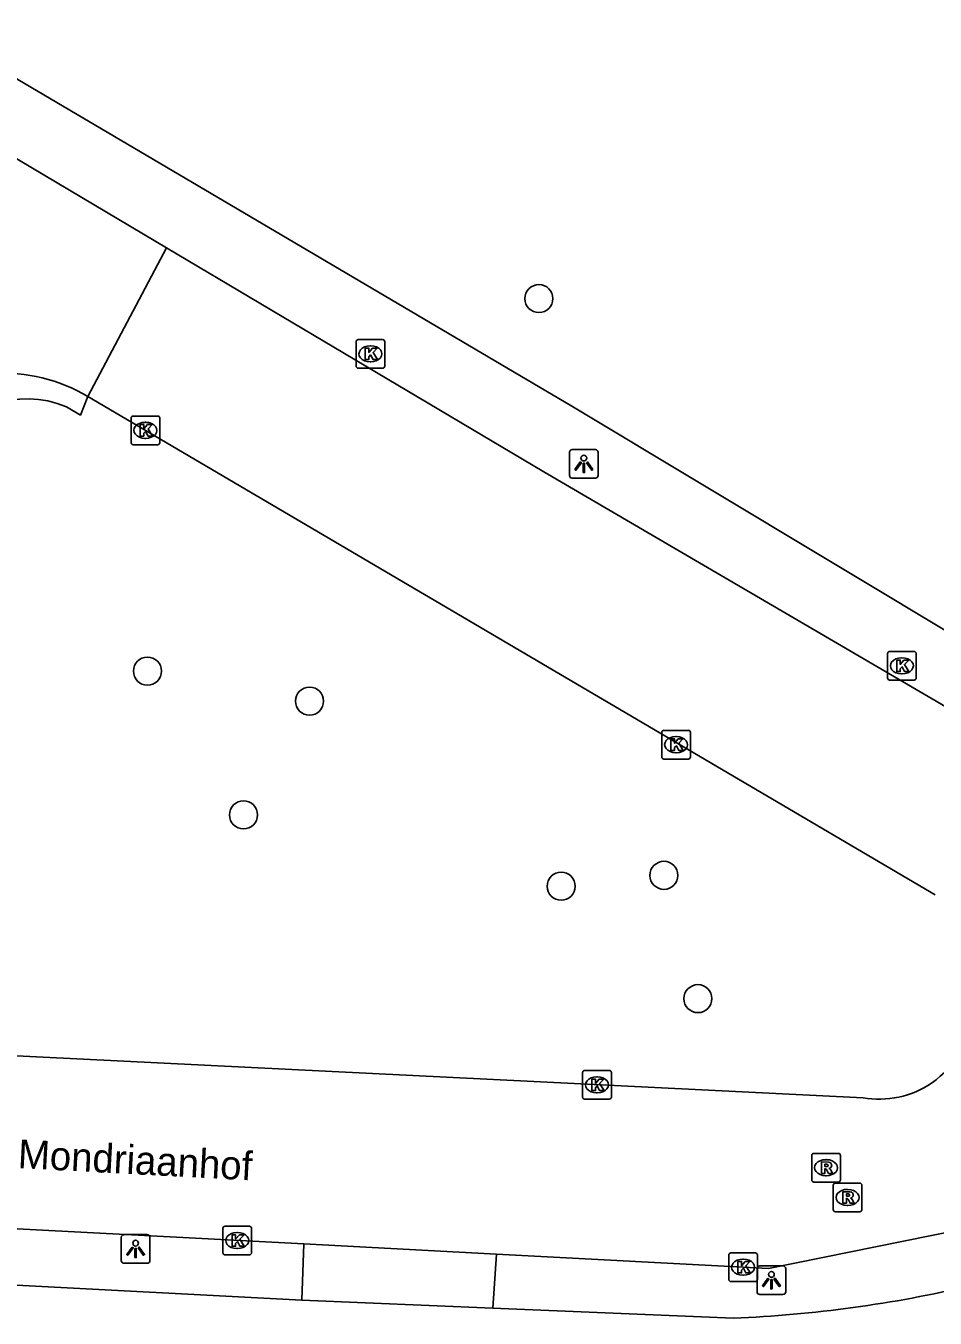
# Model space of a CAD drawing. Extents: x 163268 to 164360, y 381529 to 382285.
# Drawn here: x 163922.72 to 163954.43, y 381925.37 to 381970.46 of the extents above; entities that cross this region are included whole.
import ezdxf

# ---------------------------------------------------------------- set-up
doc = ezdxf.new("R2010")
doc.units = 0
for name, color, linetype in [('IMGEO_Boom', 7, 'Continuous'), ('IMGEO_Kolk', 7, 'Continuous'), ('IMGEO_Lichtpunt', 7, 'Continuous'), ('IMGEO_Openbare_ruimte_label', 7, 'Continuous'), ('IMGEO_Rijbaan_lokaal_open', 7, 'Continuous'), ('IMGEO_Rioolput', 7, 'Continuous'), ('IMGEO_Voetpad_open', 7, 'Continuous')]:
    doc.layers.add(name, color=color, linetype=linetype)

msp = doc.modelspace()

# ---------------------------------------------------------------- linework, layer by layer
at = {"layer": 'IMGEO_Boom'}
for centre in [(163940.615, 381960.939), (163926.964, 381947.942), (163932.618, 381946.894), (163930.314, 381942.925), (163944.975, 381940.816), (163941.392, 381940.438), (163946.16, 381936.514)]:
    msp.add_circle(centre, 0.489, dxfattribs=at)
at = {"layer": 'IMGEO_Kolk'}
for p, q in [((163934.315, 381959.51), (163935.167, 381959.51)), ((163934.24, 381958.584), (163934.24, 381959.436)), ((163934.728, 381959.29), (163934.753, 381959.29)), ((163935.241, 381959.436), (163935.241, 381958.584)), ((163934.751, 381958.73), (163934.726, 381958.73)), ((163935.167, 381958.51), (163934.315, 381958.51)), ((163926.393, 381955.916), (163926.393, 381956.768)), ((163926.468, 381956.842), (163927.32, 381956.842)), ((163927.394, 381956.768), (163927.394, 381955.916)), ((163926.881, 381956.622), (163926.906, 381956.622)), ((163926.904, 381956.062), (163926.879, 381956.062)), ((163927.32, 381955.842), (163926.468, 381955.842)), ((163952.773, 381947.702), (163952.773, 381948.554)), ((163952.848, 381948.628), (163953.7, 381948.628)), ((163953.261, 381948.408), (163953.286, 381948.408)), ((163953.774, 381948.554), (163953.774, 381947.702)), ((163953.284, 381947.848), (163953.259, 381947.848)), ((163953.7, 381947.628), (163952.848, 381947.628)), ((163944.901, 381944.949), (163944.901, 381945.801)), ((163944.976, 381945.875), (163945.828, 381945.875)), ((163945.389, 381945.655), (163945.414, 381945.655)), ((163945.902, 381945.801), (163945.902, 381944.949)), ((163945.412, 381945.095), (163945.387, 381945.095)), ((163945.828, 381944.875), (163944.976, 381944.875)), ((163942.141, 381933.082), (163942.141, 381933.934)), ((163942.216, 381934.008), (163943.068, 381934.008)), ((163942.629, 381933.788), (163942.654, 381933.788)), ((163943.142, 381933.934), (163943.142, 381933.082)), ((163943.068, 381933.008), (163942.216, 381933.008)), ((163942.652, 381933.228), (163942.627, 381933.228)), ((163929.595, 381927.647), (163929.595, 381928.499)), ((163929.67, 381928.573), (163930.522, 381928.573)), ((163930.596, 381928.499), (163930.596, 381927.647)), ((163930.083, 381928.353), (163930.108, 381928.353)), ((163930.522, 381927.573), (163929.67, 381927.573)), ((163930.106, 381927.793), (163930.081, 381927.793)), ((163947.237, 381926.717), (163947.237, 381927.569)), ((163947.312, 381927.643), (163948.164, 381927.643)), ((163948.238, 381927.569), (163948.238, 381926.717)), ((163947.725, 381927.423), (163947.75, 381927.423)), ((163948.164, 381926.643), (163947.312, 381926.643)), ((163947.748, 381926.863), (163947.723, 381926.863))]:
    msp.add_line(p, q, dxfattribs=at)
for points in [[(163934.315, 381959.51), (163935.167, 381959.51)], [(163934.24, 381958.584), (163934.24, 381959.436)], [(163934.561, 381959.21), (163934.684, 381959.21), (163934.684, 381959.059), (163934.814, 381959.21), (163934.978, 381959.21), (163934.832, 381959.059), (163934.985, 381958.81), (163934.833, 381958.81), (163934.748, 381958.974), (163934.684, 381958.907), (163934.684, 381958.81), (163934.561, 381958.81), (163934.561, 381959.21)], [(163935.241, 381959.436), (163935.241, 381958.584)], [(163935.167, 381958.51), (163934.315, 381958.51)], [(163926.393, 381955.916), (163926.393, 381956.768)], [(163926.468, 381956.842), (163927.32, 381956.842)], [(163927.394, 381956.768), (163927.394, 381955.916)], [(163926.714, 381956.542), (163926.837, 381956.542), (163926.837, 381956.391), (163926.967, 381956.542), (163927.131, 381956.542), (163926.985, 381956.391), (163927.138, 381956.142), (163926.986, 381956.142), (163926.901, 381956.306), (163926.837, 381956.239), (163926.837, 381956.142), (163926.714, 381956.142), (163926.714, 381956.542)], [(163927.32, 381955.842), (163926.468, 381955.842)], [(163952.773, 381947.702), (163952.773, 381948.554)], [(163952.848, 381948.628), (163953.7, 381948.628)], [(163953.094, 381948.328), (163953.217, 381948.328), (163953.217, 381948.177), (163953.347, 381948.328), (163953.511, 381948.328), (163953.365, 381948.177), (163953.518, 381947.928), (163953.366, 381947.928), (163953.281, 381948.092), (163953.217, 381948.025), (163953.217, 381947.928), (163953.094, 381947.928), (163953.094, 381948.328)], [(163953.774, 381948.554), (163953.774, 381947.702)], [(163953.7, 381947.628), (163952.848, 381947.628)], [(163944.901, 381944.949), (163944.901, 381945.801)], [(163944.976, 381945.875), (163945.828, 381945.875)], [(163945.222, 381945.575), (163945.345, 381945.575), (163945.345, 381945.424), (163945.475, 381945.575), (163945.639, 381945.575), (163945.493, 381945.424), (163945.646, 381945.175), (163945.494, 381945.175), (163945.409, 381945.339), (163945.345, 381945.272), (163945.345, 381945.175), (163945.222, 381945.175), (163945.222, 381945.575)], [(163945.902, 381945.801), (163945.902, 381944.949)], [(163945.828, 381944.875), (163944.976, 381944.875)], [(163942.141, 381933.082), (163942.141, 381933.934)], [(163942.216, 381934.008), (163943.068, 381934.008)], [(163943.142, 381933.934), (163943.142, 381933.082)], [(163942.462, 381933.708), (163942.585, 381933.708), (163942.585, 381933.557), (163942.715, 381933.708), (163942.879, 381933.708), (163942.733, 381933.557), (163942.886, 381933.308), (163942.734, 381933.308), (163942.649, 381933.472), (163942.585, 381933.405), (163942.585, 381933.308), (163942.462, 381933.308), (163942.462, 381933.708)], [(163943.068, 381933.008), (163942.216, 381933.008)], [(163929.595, 381927.647), (163929.595, 381928.499)], [(163929.67, 381928.573), (163930.522, 381928.573)], [(163930.596, 381928.499), (163930.596, 381927.647)], [(163929.916, 381928.273), (163930.039, 381928.273), (163930.039, 381928.122), (163930.169, 381928.273), (163930.333, 381928.273), (163930.187, 381928.122), (163930.34, 381927.873), (163930.188, 381927.873), (163930.103, 381928.037), (163930.039, 381927.97), (163930.039, 381927.873), (163929.916, 381927.873), (163929.916, 381928.273)], [(163930.522, 381927.573), (163929.67, 381927.573)], [(163947.237, 381926.717), (163947.237, 381927.569)], [(163947.312, 381927.643), (163948.164, 381927.643)], [(163948.238, 381927.569), (163948.238, 381926.717)], [(163947.558, 381927.343), (163947.681, 381927.343), (163947.681, 381927.192), (163947.811, 381927.343), (163947.975, 381927.343), (163947.829, 381927.192), (163947.982, 381926.943), (163947.83, 381926.943), (163947.745, 381927.107), (163947.681, 381927.04), (163947.681, 381926.943), (163947.558, 381926.943), (163947.558, 381927.343)], [(163948.164, 381926.643), (163947.312, 381926.643)]]:
    msp.add_lwpolyline(points, dxfattribs=at)
for centre, start, end in [((163934.317, 381959.434), 91.552, 178.448), ((163934.317, 381959.434), 91.552, 178.448), ((163935.165, 381959.434), 1.552, 88.448), ((163935.165, 381959.434), 1.552, 88.448), ((163934.317, 381958.586), 181.552, 268.448), ((163934.317, 381958.586), 181.552, 268.448), ((163935.165, 381958.586), 271.552, 358.448), ((163935.165, 381958.586), 271.552, 358.448), ((163926.47, 381956.766), 91.552, 178.448), ((163926.47, 381956.766), 91.552, 178.448), ((163927.318, 381956.766), 1.552, 88.448), ((163927.318, 381956.766), 1.552, 88.448), ((163926.47, 381955.918), 181.552, 268.448), ((163926.47, 381955.918), 181.552, 268.448), ((163927.318, 381955.918), 271.552, 358.448), ((163927.318, 381955.918), 271.552, 358.448), ((163952.85, 381948.552), 91.552, 178.448), ((163952.85, 381948.552), 91.552, 178.448), ((163953.698, 381948.552), 1.552, 88.448), ((163953.698, 381948.552), 1.552, 88.448), ((163952.85, 381947.704), 181.552, 268.448), ((163952.85, 381947.704), 181.552, 268.448), ((163953.698, 381947.704), 271.552, 358.448), ((163953.698, 381947.704), 271.552, 358.448), ((163944.978, 381945.799), 91.552, 178.448), ((163944.978, 381945.799), 91.552, 178.448), ((163945.826, 381945.799), 1.552, 88.448), ((163945.826, 381945.799), 1.552, 88.448), ((163944.978, 381944.951), 181.552, 268.448), ((163944.978, 381944.951), 181.552, 268.448), ((163945.826, 381944.951), 271.552, 358.448), ((163945.826, 381944.951), 271.552, 358.448), ((163942.218, 381933.932), 91.552, 178.448), ((163942.218, 381933.932), 91.552, 178.448), ((163943.066, 381933.932), 1.552, 88.448), ((163943.066, 381933.932), 1.552, 88.448), ((163942.218, 381933.084), 181.552, 268.448), ((163942.218, 381933.084), 181.552, 268.448), ((163943.066, 381933.084), 271.552, 358.448), ((163943.066, 381933.084), 271.552, 358.448), ((163929.672, 381928.497), 91.552, 178.448), ((163929.672, 381928.497), 91.552, 178.448), ((163930.52, 381928.497), 1.552, 88.448), ((163930.52, 381928.497), 1.552, 88.448), ((163929.672, 381927.649), 181.552, 268.448), ((163929.672, 381927.649), 181.552, 268.448), ((163930.52, 381927.649), 271.552, 358.448), ((163930.52, 381927.649), 271.552, 358.448), ((163947.314, 381927.567), 91.552, 178.448), ((163947.314, 381927.567), 91.552, 178.448), ((163948.162, 381927.567), 1.552, 88.448), ((163948.162, 381927.567), 1.552, 88.448), ((163947.314, 381926.719), 181.552, 268.448), ((163947.314, 381926.719), 181.552, 268.448), ((163948.162, 381926.719), 271.552, 358.448), ((163948.162, 381926.719), 271.552, 358.448)]:
    msp.add_arc(centre, 0.0765, start, end, dxfattribs=at)
for centre, major_axis, ratio, start_param, end_param in [((163934.727, 381959.01), (-0.387, 0.002), 0.722429, 4.712389, 7.853982), ((163934.752, 381959.01), (-0.39, 0.002), 0.717154, 1.570796, 4.712389), ((163926.88, 381956.342), (-0.387, 0.002), 0.722429, 4.712389, 7.853982), ((163926.905, 381956.342), (-0.39, 0.002), 0.717154, 1.570796, 4.712389), ((163953.26, 381948.128), (-0.387, 0.002), 0.722429, 4.712389, 7.853982), ((163953.285, 381948.128), (-0.39, 0.002), 0.717154, 1.570796, 4.712389), ((163945.388, 381945.375), (-0.387, 0.002), 0.722429, 4.712389, 7.853982), ((163945.413, 381945.375), (-0.39, 0.002), 0.717154, 1.570796, 4.712389), ((163942.628, 381933.508), (-0.387, 0.002), 0.722429, 4.712389, 7.853982), ((163942.653, 381933.508), (-0.39, 0.002), 0.717154, 1.570796, 4.712389), ((163930.082, 381928.073), (-0.387, 0.002), 0.722429, 4.712389, 7.853982), ((163930.107, 381928.073), (-0.39, 0.002), 0.717154, 1.570796, 4.712389), ((163947.724, 381927.143), (-0.387, 0.002), 0.722429, 4.712389, 7.853982), ((163947.749, 381927.143), (-0.39, 0.002), 0.717154, 1.570796, 4.712389)]:
    msp.add_ellipse(centre, major_axis=major_axis, ratio=ratio, start_param=start_param, end_param=end_param, dxfattribs=at)
at = {"layer": 'IMGEO_Lichtpunt'}
for p, q in [((163941.684, 381955.576), (163941.684, 381954.769)), ((163941.684, 381955.576), (163941.684, 381954.769)), ((163942.586, 381955.671), (163941.778, 381955.671)), ((163942.586, 381955.671), (163941.778, 381955.671)), ((163942.68, 381954.769), (163942.68, 381955.576)), ((163942.68, 381954.769), (163942.68, 381955.576)), ((163941.778, 381954.675), (163942.586, 381954.675)), ((163941.778, 381954.675), (163942.586, 381954.675)), ((163926.053, 381928.184), (163926.053, 381927.377)), ((163926.053, 381928.184), (163926.053, 381927.377)), ((163926.955, 381928.279), (163926.147, 381928.279)), ((163926.955, 381928.279), (163926.147, 381928.279)), ((163927.049, 381927.377), (163927.049, 381928.184)), ((163927.049, 381927.377), (163927.049, 381928.184)), ((163926.147, 381927.283), (163926.955, 381927.283)), ((163926.147, 381927.283), (163926.955, 381927.283)), ((163948.226, 381927.094), (163948.226, 381926.287)), ((163948.226, 381927.094), (163948.226, 381926.287)), ((163949.128, 381927.189), (163948.32, 381927.189)), ((163949.128, 381927.189), (163948.32, 381927.189)), ((163949.222, 381926.287), (163949.222, 381927.094)), ((163949.222, 381926.287), (163949.222, 381927.094)), ((163948.32, 381926.193), (163949.128, 381926.193)), ((163948.32, 381926.193), (163949.128, 381926.193))]:
    msp.add_line(p, q, dxfattribs=at)
for points in [[(163942.058, 381955.24), (163942.097, 381955.212), (163941.909, 381954.95), (163941.871, 381954.977), (163942.058, 381955.24)], [(163942.16, 381955.192), (163942.207, 381955.192), (163942.207, 381954.87), (163942.16, 381954.87), (163942.16, 381955.192)], [(163942.27, 381955.212), (163942.308, 381955.239), (163942.495, 381954.977), (163942.456, 381954.949), (163942.27, 381955.212)], [(163926.427, 381927.848), (163926.466, 381927.82), (163926.278, 381927.558), (163926.24, 381927.585), (163926.427, 381927.848)], [(163926.529, 381927.8), (163926.576, 381927.8), (163926.576, 381927.478), (163926.529, 381927.478), (163926.529, 381927.8)], [(163926.639, 381927.82), (163926.677, 381927.847), (163926.864, 381927.585), (163926.825, 381927.557), (163926.639, 381927.82)], [(163948.6, 381926.758), (163948.639, 381926.73), (163948.451, 381926.468), (163948.413, 381926.495), (163948.6, 381926.758)], [(163948.702, 381926.71), (163948.749, 381926.71), (163948.749, 381926.388), (163948.702, 381926.388), (163948.702, 381926.71)], [(163948.812, 381926.73), (163948.85, 381926.757), (163949.037, 381926.495), (163948.998, 381926.467), (163948.812, 381926.73)]]:
    msp.add_lwpolyline(points, dxfattribs=at)
for centre in [(163942.183, 381955.374), (163926.552, 381927.982), (163948.725, 381926.892)]:
    msp.add_circle(centre, 0.0994, dxfattribs=at)
for centre, start, end in [((163941.778, 381955.576), 90, 180), ((163941.778, 381955.576), 90, 180), ((163942.586, 381955.576), 0, 90), ((163942.586, 381955.576), 0, 90), ((163941.778, 381954.769), 180, 270), ((163941.778, 381954.769), 180, 270), ((163942.586, 381954.769), 270, 0), ((163942.586, 381954.769), 270, 360), ((163926.147, 381928.184), 90, 180), ((163926.147, 381928.184), 90, 180), ((163926.955, 381928.184), 0, 90), ((163926.955, 381928.184), 0, 90), ((163926.147, 381927.377), 180, 270), ((163926.147, 381927.377), 180, 270), ((163926.955, 381927.377), 270, 0), ((163926.955, 381927.377), 270, 360), ((163948.32, 381927.094), 90, 180), ((163948.32, 381927.094), 90, 180), ((163949.128, 381927.094), 0, 90), ((163949.128, 381927.094), 0, 90), ((163948.32, 381926.287), 180, 270), ((163948.32, 381926.287), 180, 270), ((163949.128, 381926.287), 270, 0), ((163949.128, 381926.287), 270, 360)]:
    msp.add_arc(centre, 0.0946, start, end, dxfattribs=at)
at = {"layer": 'IMGEO_Rijbaan_lokaal_open'}
for points in [[(163914.704, 381970.381), (163916.926, 381969.068), (163927.633, 381962.707)], [(163927.633, 381962.707), (163924.887, 381957.526)], [(163963.463, 381941.612), (163958.723, 381944.4), (163940.782, 381954.896), (163927.633, 381962.707)], [(163924.887, 381957.526), (163954.434, 381940.136)], [(163951.919, 381933.057), (163917.459, 381934.768)], [(163939.14, 381927.6), (163948.62, 381927.101), (163955.23, 381928.432), (163959.822, 381929.873), (163964.435, 381931.739)], [(163911.296, 381929.067), (163932.413, 381927.955)], [(163932.413, 381927.955), (163939.14, 381927.6)]]:
    msp.add_lwpolyline(points, dxfattribs=at)
for centre, radius, start, end in [((163921.895, 381952.444), 5.897, 59.5129, 93.0437), ((163951.49, 381937.434), 4.786, 306.1052, 343.0566), ((163952.479, 381936.289), 3.281, 260.1641, 303.9174)]:
    msp.add_arc(centre, radius, start, end, dxfattribs=at)
at = {"layer": 'IMGEO_Rioolput'}
for p, q in [((163950.204, 381931.116), (163951.056, 381931.116)), ((163950.129, 381930.19), (163950.129, 381931.042)), ((163950.617, 381930.896), (163950.642, 381930.896)), ((163951.13, 381931.042), (163951.13, 381930.19)), ((163950.64, 381930.336), (163950.615, 381930.336)), ((163951.056, 381930.116), (163950.204, 381930.116)), ((163950.88, 381929.153), (163950.88, 381930.005)), ((163950.955, 381930.079), (163951.807, 381930.079)), ((163951.368, 381929.859), (163951.393, 381929.859)), ((163951.881, 381930.005), (163951.881, 381929.153)), ((163951.391, 381929.299), (163951.366, 381929.299)), ((163951.807, 381929.079), (163950.955, 381929.079))]:
    msp.add_line(p, q, dxfattribs=at)
for points in [[(163950.204, 381931.116), (163951.056, 381931.116)], [(163950.129, 381930.19), (163950.129, 381931.042)], [(163950.718, 381930.814), (163950.466, 381930.816), (163950.466, 381930.416)], [(163950.644, 381930.735), (163950.59, 381930.735), (163950.59, 381930.654)], [(163950.59, 381930.654), (163950.642, 381930.654)], [(163951.13, 381931.042), (163951.13, 381930.19)], [(163950.466, 381930.416), (163950.59, 381930.416), (163950.59, 381930.578), (163950.601, 381930.578)], [(163950.648, 381930.549), (163950.719, 381930.416), (163950.859, 381930.416), (163950.794, 381930.542)], [(163951.056, 381930.116), (163950.204, 381930.116)], [(163950.88, 381929.153), (163950.88, 381930.005)], [(163950.955, 381930.079), (163951.807, 381930.079)], [(163951.469, 381929.777), (163951.217, 381929.779), (163951.217, 381929.379)], [(163951.881, 381930.005), (163951.881, 381929.153)], [(163951.217, 381929.379), (163951.341, 381929.379), (163951.341, 381929.541), (163951.352, 381929.541)], [(163951.395, 381929.698), (163951.341, 381929.698), (163951.341, 381929.617)], [(163951.341, 381929.617), (163951.393, 381929.617)], [(163951.399, 381929.512), (163951.47, 381929.379), (163951.61, 381929.379), (163951.545, 381929.505)], [(163951.807, 381929.079), (163950.955, 381929.079)]]:
    msp.add_lwpolyline(points, dxfattribs=at)
for centre, radius, start, end in [((163950.206, 381931.04), 0.0765, 91.552, 178.448), ((163950.206, 381931.04), 0.0765, 91.552, 178.448), ((163951.054, 381931.04), 0.0765, 1.552, 88.448), ((163951.054, 381931.04), 0.0765, 1.552, 88.448), ((163950.626, 381930.843), 0.19, 274.7715, 282.9687), ((163950.65, 381930.639), 0.0964, 77.0061, 93.1865), ((163950.664, 381930.696), 0.0378, 276.6634, 79.6772), ((163950.717, 381930.704), 0.109, 350.3612, 89.416), ((163950.715, 381930.704), 0.112, 277.5842, 350.9817), ((163950.206, 381930.192), 0.0765, 181.552, 268.448), ((163950.206, 381930.192), 0.0765, 181.552, 268.448), ((163950.6, 381930.525), 0.0533, 26.0293, 88.6989), ((163950.699, 381930.489), 0.108, 29.5134, 73.7905), ((163951.054, 381930.192), 0.0765, 271.552, 358.448), ((163951.054, 381930.192), 0.0765, 271.552, 358.448), ((163950.957, 381930.003), 0.0765, 91.552, 178.448), ((163950.957, 381930.003), 0.0765, 91.552, 178.448), ((163951.468, 381929.667), 0.109, 350.3612, 89.416), ((163951.805, 381930.003), 0.0765, 1.552, 88.448), ((163951.805, 381930.003), 0.0765, 1.552, 88.448), ((163951.351, 381929.488), 0.0533, 26.0293, 88.6989), ((163951.377, 381929.806), 0.19, 274.7715, 282.9687), ((163951.401, 381929.602), 0.0964, 77.0061, 93.1865), ((163951.415, 381929.659), 0.0378, 276.6634, 79.6772), ((163951.466, 381929.667), 0.112, 277.5842, 350.9817), ((163951.45, 381929.452), 0.108, 29.5134, 73.7905), ((163950.957, 381929.155), 0.0765, 181.552, 268.448), ((163950.957, 381929.155), 0.0765, 181.552, 268.448), ((163951.805, 381929.155), 0.0765, 271.552, 358.448), ((163951.805, 381929.155), 0.0765, 271.552, 358.448)]:
    msp.add_arc(centre, radius, start, end, dxfattribs=at)
for centre, major_axis, ratio, start_param, end_param in [((163950.616, 381930.616), (-0.387, 0.002), 0.722429, 4.712389, 7.853982), ((163950.641, 381930.616), (-0.39, 0.002), 0.717154, 1.570796, 4.712389), ((163951.367, 381929.579), (-0.387, 0.002), 0.722429, 4.712389, 7.853982), ((163951.392, 381929.579), (-0.39, 0.002), 0.717154, 1.570796, 4.712389)]:
    msp.add_ellipse(centre, major_axis=major_axis, ratio=ratio, start_param=start_param, end_param=end_param, dxfattribs=at)
at = {"layer": 'IMGEO_Voetpad_open'}
for points in [[(163914.587, 381973.225), (163941.767, 381957.19), (163964.779, 381943.352)], [(163924.139, 381957.164), (163924.624, 381956.877), (163924.887, 381957.526)], [(163932.344, 381925.994), (163932.413, 381927.955)], [(163939.14, 381927.6), (163939.009, 381925.716)], [(163932.344, 381925.994), (163911.336, 381927.098)], [(163939.009, 381925.716), (163932.344, 381925.994)], [(163947.404, 381925.366), (163939.009, 381925.716)]]:
    msp.add_lwpolyline(points, dxfattribs=at)
for centre, radius, start, end in [((163922.783, 381953.981), 3.46, 66.9213, 154.2498), ((163945.668, 381968.78), 43.448, 272.2894, 283.3249)]:
    msp.add_arc(centre, radius, start, end, dxfattribs=at)

# ---------------------------------------------------------------- texts
at = {"layer": 'IMGEO_Openbare_ruimte_label'}
msp.add_text('Mondriaanhof', height=1, rotation=356.9631, dxfattribs=at).set_placement((163922.428, 381930.605))

doc.saveas('drawing.dxf')
